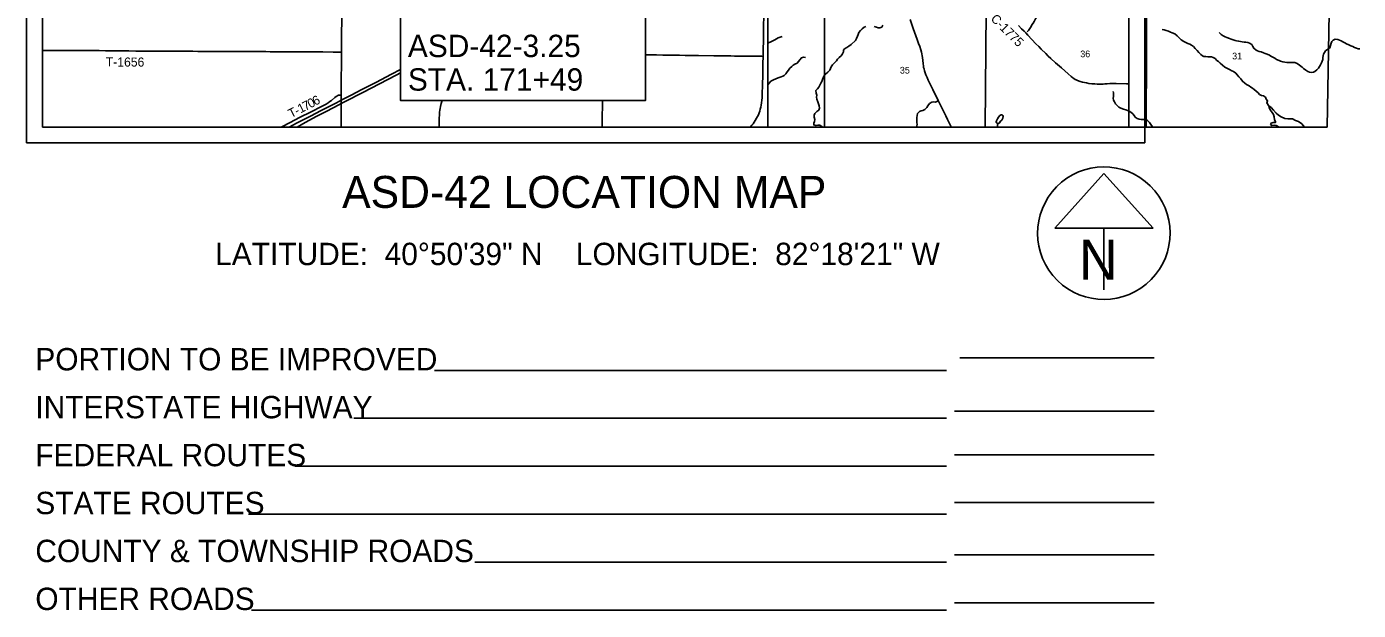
# Model space of a CAD drawing. Extents: x 0 to 34, y 0 to 22.
# Drawn here: x 4.64 to 12.98, y 11.07 to 14.73 of the extents above; entities that cross this region are included whole.
import ezdxf

# ---------------------------------------------------------------- set-up
doc = ezdxf.new("R2010")
doc.units = 0
for name, color, linetype in [('Default', 7, 'Continuous'), ('GM_X_County_Road', 7, 'Continuous'), ('GM_X_County_Road_Text', 7, 'Continuous'), ('GM_X_Interstate_Route', 7, 'Continuous'), ('GM_X_Minor_Lake', 7, 'Continuous'), ('GM_X_Minor_River', 7, 'Continuous'), ('GM_X_Section_Text', 7, 'Continuous'), ('GM_X_State_Route', 7, 'Continuous'), ('GM_X_Township_Road', 7, 'Continuous'), ('GM_X_Township_Road_Text', 7, 'Continuous'), ('SH_Data', 7, 'Continuous'), ('SH_Text', 7, 'Continuous')]:
    doc.layers.add(name, color=color, linetype=linetype)

msp = doc.modelspace()

# ---------------------------------------------------------------- linework, layer by layer
at = {"layer": 'Default'}
for points in [[(9.2808, 15.0844), (9.2808, 14.1), (9.6363, 14.1), (9.6367, 15.0837)], [(10.6411, 14.1), (11.6495, 14.1), (11.6541, 15.0645), (10.6501, 15.0726)], [(11.6495, 14.1), (12.7822, 14.1), (12.7986, 15.0544), (11.6541, 15.0645)]]:
    msp.add_lwpolyline(points, close=True, dxfattribs=at)
at = {"layer": 'GM_X_County_Road'}
for points in [[(10.8508, 14.7356), (10.8701, 14.7155), (10.885, 14.6998), (10.8957, 14.6885), (10.9086, 14.6751), (10.934, 14.6477), (10.9597, 14.6208), (10.9772, 14.6032), (10.9926, 14.5879), (11.0215, 14.5597), (11.037, 14.5444), (11.0529, 14.5296), (11.083, 14.5027), (11.1202, 14.4697), (11.1618, 14.4323), (11.1806, 14.4162), (11.1902, 14.4084), (11.1978, 14.403), (11.2056, 14.3982), (11.2111, 14.3954), (11.2196, 14.3919), (11.2372, 14.3857), (11.252, 14.3811), (11.2639, 14.3781), (11.276, 14.3756), (11.2913, 14.3733), (11.3098, 14.3712), (11.3284, 14.3697), (11.3438, 14.3687), (11.3593, 14.3682), (11.3717, 14.3682), (11.3809, 14.3686), (11.3902, 14.3694), (11.4057, 14.3709), (11.4212, 14.3719), (11.4367, 14.3724), (11.4616, 14.3722), (11.5267, 14.3706), (11.5404, 14.3703)], [(7.2233, 14.1), (7.2235, 14.1303), (7.2238, 14.1551), (7.2246, 14.1768), (7.2257, 14.1923), (7.2271, 14.2046), (7.2292, 14.2168), (7.2319, 14.2288), (7.2367, 14.2468), (7.242, 14.2649)], [(8.2454, 14.2434), (8.2455, 14.257), (8.2455, 14.2649)], [(8.2432, 14.1), (8.2432, 14.103), (8.2435, 14.1209), (8.2438, 14.1333), (8.244, 14.1448), (8.2442, 14.1573), (8.2445, 14.1754), (8.2447, 14.1882), (8.245, 14.2086), (8.2454, 14.2354), (8.2454, 14.2434)]]:
    msp.add_lwpolyline(points, dxfattribs=at)
at = {"layer": 'GM_X_Interstate_Route'}
for points in [[(6.2848, 14.1), (6.3348, 14.1258), (6.4177, 14.1684), (6.4839, 14.2029), (6.5337, 14.2283), (6.5808, 14.2523), (6.6101, 14.2676), (6.6717, 14.2998), (6.738, 14.3338), (6.8263, 14.3796), (6.9258, 14.4308), (6.9817, 14.4597)], [(6.3343, 14.1), (6.3701, 14.1204), (6.4082, 14.1414), (6.4576, 14.1677), (6.5156, 14.1977), (6.5985, 14.2403), (6.6099, 14.2465), (6.6341, 14.2593), (6.7448, 14.316), (6.9546, 14.4244), (6.9817, 14.4385)]]:
    msp.add_lwpolyline(points, dxfattribs=at)
at = {"layer": 'GM_X_Minor_Lake'}
for points in [[(10.7248, 14.1224), (10.7331, 14.1273), (10.7362, 14.1353), (10.7453, 14.1432), (10.7526, 14.155), (10.7553, 14.1648), (10.7527, 14.1721), (10.7485, 14.1759), (10.7417, 14.1755), (10.7337, 14.171), (10.726, 14.1619), (10.7188, 14.1502), (10.7123, 14.1392), (10.7104, 14.1316)], [(12.6407, 14.1), (12.6234, 14.1193), (12.6037, 14.1354), (12.5855, 14.1412), (12.5666, 14.1515), (12.554, 14.1519), (12.5362, 14.1505), (12.5187, 14.1532), (12.4956, 14.1647), (12.4778, 14.1743), (12.4646, 14.1865), (12.4479, 14.2045), (12.4324, 14.2216), (12.4245, 14.2274), (12.4192, 14.2281), (12.4191, 14.2217), (12.4263, 14.2072), (12.4384, 14.1916), (12.4463, 14.1775), (12.4504, 14.163), (12.4534, 14.1455), (12.4591, 14.1353), (12.4594, 14.1292), (12.4446, 14.1292), (12.4313, 14.124), (12.4286, 14.116), (12.4362, 14.1095), (12.4514, 14.1106), (12.4632, 14.1094), (12.4829, 14.1)], [(10.7104, 14.1316), (10.7109, 14.1272), (10.7133, 14.1253), (10.7154, 14.1241), (10.7174, 14.1236), (10.7204, 14.123), (10.7221, 14.1225), (10.7248, 14.1224)]]:
    msp.add_lwpolyline(points, dxfattribs=at)
at = {"layer": 'GM_X_Minor_River'}
for points in [[(11.005, 14.9585), (11.0018, 14.9502), (10.9976, 14.9396), (10.9862, 14.9244), (10.9759, 14.9146), (10.9652, 14.9025), (10.9602, 14.8922), (10.9583, 14.8801), (10.9586, 14.8638), (10.9608, 14.8512), (10.9635, 14.8417), (10.9665, 14.8261), (10.9668, 14.8094), (10.966, 14.7991), (10.9625, 14.7859), (10.9575, 14.7764), (10.948, 14.7601), (10.943, 14.7495), (10.9343, 14.7392), (10.9297, 14.7298), (10.9121, 14.7048), (10.9049, 14.6949)], [(9.8019, 14.617), (9.8299, 14.6423), (9.8364, 14.6544), (9.8421, 14.6681), (9.846, 14.6791), (9.8509, 14.6912), (9.8601, 14.7049), (9.8708, 14.7147), (9.8841, 14.7249), (9.8947, 14.7294)], [(9.9475, 14.7284), (9.9612, 14.7249), (9.9714, 14.7218), (9.982, 14.7207), (9.9942, 14.7255), (10.0007, 14.7373)], [(12.4192, 14.2281), (12.4056, 14.251), (12.4094, 14.2635), (12.4, 14.2742), (12.3966, 14.286), (12.3845, 14.2944), (12.3723, 14.2964), (12.3602, 14.304), (12.35, 14.3132), (12.3386, 14.3235), (12.3265, 14.3353), (12.3155, 14.343), (12.3049, 14.3498), (12.294, 14.3571), (12.2788, 14.3663), (12.2671, 14.3739), (12.2527, 14.3865), (12.2421, 14.401), (12.2308, 14.4144), (12.2194, 14.427), (12.2115, 14.4369), (12.1971, 14.4472), (12.1865, 14.4526), (12.1721, 14.461), (12.1546, 14.469), (12.1421, 14.4748), (12.1274, 14.4866), (12.1134, 14.5004), (12.1028, 14.5092), (12.0926, 14.5172), (12.0816, 14.5286), (12.0695, 14.5359), (12.0588, 14.539), (12.0456, 14.5394), (12.0353, 14.5399), (12.0232, 14.5407), (12.011, 14.5419), (12.0015, 14.5449), (11.9917, 14.5541), (11.9785, 14.5659), (11.9682, 14.5797), (11.9573, 14.5915), (11.9452, 14.6037), (11.9338, 14.6114), (11.9221, 14.6182), (11.9111, 14.6232), (11.8989, 14.6286), (11.8845, 14.6344), (11.8698, 14.6458), (11.8558, 14.6588), (11.8433, 14.6706), (11.8285, 14.6825), (11.8126, 14.6902), (11.8027, 14.6944), (11.7887, 14.6994), (11.7758, 14.7036), (11.7622, 14.7079), (11.7497, 14.7109)], [(12.1327, 14.6701), (12.1186, 14.6792), (12.1061, 14.6922)], [(9.2808, 14.6253), (9.2841, 14.6263), (9.3002, 14.6331), (9.3119, 14.6387), (9.3242, 14.6458), (9.3347, 14.6521), (9.3466, 14.6589), (9.3583, 14.663), (9.3699, 14.6663)], [(9.6767, 14.4766), (9.6859, 14.4894), (9.6981, 14.5018), (9.7111, 14.5135), (9.7173, 14.525), (9.7269, 14.5351), (9.7395, 14.5445), (9.7487, 14.5576), (9.7537, 14.5703), (9.7554, 14.5806), (9.762, 14.5902), (9.7754, 14.5977), (9.7881, 14.6052), (9.8019, 14.617)], [(12.9875, 14.5888), (12.9769, 14.5896), (12.9663, 14.5927), (12.9541, 14.598), (12.9435, 14.603), (12.931, 14.6091), (12.9185, 14.6141), (12.9048, 14.621), (12.8931, 14.6268), (12.8802, 14.6329), (12.8699, 14.639), (12.8604, 14.644), (12.8487, 14.6486), (12.832, 14.649), (12.8213, 14.6441), (12.8118, 14.6346), (12.8076, 14.6244), (12.8041, 14.6107), (12.7999, 14.5955), (12.7862, 14.5868), (12.7729, 14.5774), (12.7652, 14.5668), (12.7599, 14.5565), (12.7576, 14.547), (12.756, 14.5338), (12.7549, 14.5227), (12.7525, 14.5125), (12.7476, 14.5019), (12.7418, 14.4901), (12.7357, 14.4791), (12.7281, 14.4677), (12.7186, 14.4571), (12.7064, 14.4473), (12.6969, 14.4431), (12.6855, 14.442), (12.6718, 14.4432), (12.6612, 14.4475), (12.6483, 14.4566), (12.635, 14.4662), (12.6256, 14.4742), (12.6104, 14.4875), (12.5941, 14.4982), (12.5812, 14.5028), (12.5679, 14.5044), (12.5295, 14.5045), (12.5174, 14.5053), (12.5048, 14.5073), (12.4916, 14.5115), (12.4817, 14.5157), (12.4665, 14.5234), (12.4544, 14.5302), (12.4419, 14.5371), (12.4309, 14.5444), (12.421, 14.5497), (12.4074, 14.5551), (12.3948, 14.5608), (12.3835, 14.5651), (12.3687, 14.5701), (12.3576, 14.5735), (12.3474, 14.577), (12.3379, 14.5816), (12.3243, 14.5926), (12.3175, 14.6048), (12.311, 14.6166), (12.297, 14.625), (12.2864, 14.6296), (12.2739, 14.6316), (12.2636, 14.632), (12.2514, 14.6332), (12.2397, 14.6347), (12.229, 14.6363), (12.2158, 14.6394), (12.2059, 14.6424), (12.1934, 14.6455), (12.1824, 14.649), (12.1717, 14.6536), (12.1543, 14.6609), (12.1448, 14.6643), (12.1327, 14.6701)], [(9.2808, 14.3648), (9.2895, 14.3752), (9.3006, 14.3869), (9.3119, 14.3928), (9.3355, 14.4037), (9.3509, 14.4097), (9.364, 14.415), (9.3742, 14.4186), (9.3839, 14.423), (9.3932, 14.4331), (9.4016, 14.4447), (9.4104, 14.4559), (9.4196, 14.4683), (9.4303, 14.4795), (9.44, 14.4866), (9.4509, 14.4929), (9.4644, 14.5), (9.4736, 14.5098), (9.4813, 14.5202), (9.4916, 14.5322), (9.5048, 14.5363), (9.517, 14.5343)], [(9.6239, 14.1), (9.6206, 14.102), (9.6075, 14.1112), (9.595, 14.1116), (9.5825, 14.1094), (9.5684, 14.1136), (9.5685, 14.125), (9.5732, 14.1346), (9.576, 14.1472), (9.5703, 14.1611), (9.5716, 14.1737), (9.5759, 14.1844), (9.5869, 14.1972), (9.5996, 14.2062), (9.6047, 14.2173), (9.6016, 14.2328), (9.5991, 14.2456), (9.5946, 14.258), (9.5882, 14.2735), (9.5864, 14.2871), (9.5872, 14.3), (9.5839, 14.312), (9.5816, 14.3279), (9.5916, 14.3395), (9.6001, 14.3496), (9.6066, 14.3623), (9.6135, 14.3738), (9.6189, 14.3857), (9.6236, 14.3984), (9.6271, 14.4083), (9.6307, 14.419), (9.6425, 14.4311), (9.657, 14.4432), (9.6692, 14.4556), (9.6739, 14.4663), (9.6767, 14.4766)], [(10.2119, 14.1), (10.2137, 14.1053), (10.2149, 14.1175), (10.2145, 14.127), (10.2134, 14.1384), (10.2131, 14.1494), (10.2131, 14.16), (10.2151, 14.1726), (10.2189, 14.1851), (10.23, 14.1976), (10.241, 14.2009), (10.2512, 14.2032), (10.2638, 14.21), (10.2764, 14.2228), (10.2821, 14.2327), (10.2932, 14.2463), (10.3069, 14.2565), (10.3171, 14.2583), (10.3304, 14.2564), (10.3429, 14.262)], [(11.4423, 14.3225), (11.4445, 14.313), (11.4456, 14.302), (11.4452, 14.2906), (11.444, 14.2803), (11.4443, 14.2682), (11.4504, 14.2571), (11.4587, 14.2461), (11.4685, 14.2342), (11.4791, 14.2247), (11.4916, 14.2174), (11.5072, 14.212), (11.5216, 14.207), (11.5326, 14.2028), (11.5436, 14.1982), (11.5534, 14.1936), (11.5667, 14.1821), (11.575, 14.1715), (11.581, 14.1619), (11.5935, 14.1528), (11.6068, 14.1485), (11.6178, 14.1473), (11.6425, 14.1472), (11.658, 14.1407), (11.6701, 14.1277), (11.6784, 14.1148), (11.6901, 14.1014), (11.6925, 14.1)], [(10.7205, 14.1), (10.7198, 14.1095), (10.7202, 14.1231)]]:
    msp.add_lwpolyline(points, dxfattribs=at)
at = {"layer": 'GM_X_State_Route'}
for points in [[(9.2513, 14.5423), (9.2513, 14.5438), (9.252, 14.5872), (9.2531, 14.6401), (9.2537, 14.6835), (9.254, 14.7022), (9.2542, 14.7208), (9.2551, 14.8046), (9.2553, 14.8263), (9.2555, 14.8481), (9.2557, 14.8667), (9.2559, 14.8822), (9.2564, 14.9131), (9.2565, 14.9286), (9.2566, 14.9442), (9.2575, 14.997), (9.2574, 15.025), (9.2578, 15.0442)], [(10.4293, 14.1), (10.4263, 14.106), (10.418, 14.1227), (10.4063, 14.148), (10.3952, 14.1703), (10.3622, 14.2372), (10.3484, 14.265), (10.3346, 14.2929), (10.325, 14.3124), (10.3141, 14.3348), (10.2979, 14.3684), (10.2857, 14.3936), (10.2778, 14.4106), (10.2703, 14.4276), (10.2658, 14.4392), (10.262, 14.4511), (10.2587, 14.4631), (10.2565, 14.4723), (10.2549, 14.4815), (10.2529, 14.497), (10.249, 14.5341), (10.2474, 14.5464), (10.2452, 14.5585), (10.243, 14.5676), (10.2387, 14.5824), (10.2317, 14.603), (10.2244, 14.6236), (10.2158, 14.6469), (10.2076, 14.6704), (10.1996, 14.6939), (10.1916, 14.7175), (10.1731, 14.7737)], [(9.1708, 14.1), (9.1722, 14.1014), (9.1805, 14.1108), (9.1883, 14.1206), (9.1956, 14.1307), (9.2024, 14.1411), (9.2103, 14.1545), (9.2162, 14.1655), (9.2215, 14.1768), (9.2262, 14.1884), (9.2304, 14.2001), (9.234, 14.212), (9.2371, 14.2241), (9.2396, 14.2364), (9.242, 14.2518), (9.2437, 14.2672), (9.2448, 14.2828), (9.2459, 14.3107), (9.2469, 14.3605), (9.2488, 14.4288), (9.2502, 14.4971), (9.2513, 14.5423)]]:
    msp.add_lwpolyline(points, dxfattribs=at)
at = {"layer": 'GM_X_Township_Road'}
msp.add_line((6.2358, 14.1), (6.2387, 14.1015), dxfattribs=at)
for points in [[(6.6119, 14.5688), (6.612, 14.5748), (6.6121, 14.5811), (6.6121, 14.5891), (6.6123, 14.6069), (6.6125, 14.6369), (6.6126, 14.6804), (6.6132, 14.7705), (6.6139, 14.814), (6.614, 14.8513), (6.6143, 14.873), (6.6145, 14.8792), (6.6147, 14.8977), (6.6147, 14.9038), (6.6145, 14.9069), (6.6143, 14.9255), (6.6147, 14.9876), (6.6149, 15.0063), (6.6151, 15.028), (6.6151, 15.0497), (6.6156, 15.0811)], [(4.7404, 14.5786), (4.7488, 14.5786), (4.7892, 14.5786), (4.8296, 14.5784), (4.8544, 14.5783), (4.8886, 14.5783), (4.9135, 14.5782), (4.9445, 14.5781), (4.9569, 14.578), (4.988, 14.578), (5.0098, 14.5779), (5.0502, 14.578), (5.0937, 14.578), (5.134, 14.5777), (5.1713, 14.5773), (5.1869, 14.5772), (5.2117, 14.577), (5.2335, 14.5768), (5.2521, 14.5767), (5.28, 14.5765), (5.3234, 14.5757), (5.3452, 14.5755), (5.37, 14.5752), (5.4073, 14.575), (5.4601, 14.5745), (5.4974, 14.5743), (5.5472, 14.574), (5.5969, 14.574), (5.6342, 14.5739), (5.6653, 14.574), (5.6808, 14.5739), (5.7118, 14.5736), (5.746, 14.5736), (5.7709, 14.5736), (5.8113, 14.5734), (5.8703, 14.5732), (5.9076, 14.5733), (5.9294, 14.5732), (5.9667, 14.5731), (6.0164, 14.573), (6.0381, 14.5729), (6.0661, 14.5726), (6.0941, 14.5723), (6.1376, 14.5718), (6.1655, 14.5714), (6.1935, 14.5711), (6.209, 14.5707), (6.268, 14.5709), (6.3022, 14.5709), (6.3427, 14.5705), (6.4079, 14.57), (6.4545, 14.5696), (6.4949, 14.5695), (6.5602, 14.569), (6.5851, 14.5689), (6.6068, 14.5688), (6.6119, 14.5688)], [(6.6101, 14.3007), (6.6103, 14.3572), (6.6103, 14.3852), (6.6101, 14.4256), (6.611, 14.4691), (6.612, 14.5344), (6.6117, 14.553), (6.6119, 14.5688)], [(8.5144, 14.5519), (8.552, 14.5515), (8.5831, 14.551), (8.6246, 14.5503)], [(8.6246, 14.5503), (8.6296, 14.5502), (8.6606, 14.5498), (8.6948, 14.5493), (8.7289, 14.5489), (8.763, 14.5485), (8.8003, 14.5479), (8.8468, 14.5475), (8.943, 14.546), (8.9771, 14.5455), (8.9957, 14.5451), (9.0144, 14.5448), (9.0268, 14.5447), (9.0483, 14.5445), (9.0732, 14.5442), (9.1321, 14.5433), (9.1538, 14.5432), (9.2034, 14.5431), (9.2438, 14.5424), (9.2513, 14.5423)], [(6.2387, 14.1015), (6.291, 14.129), (6.3491, 14.1587), (6.4212, 14.1952), (6.4874, 14.2294), (6.5149, 14.244), (6.5283, 14.252), (6.5387, 14.2589), (6.5486, 14.2664), (6.5699, 14.2845), (6.5774, 14.2904), (6.5825, 14.2936), (6.588, 14.2964), (6.5935, 14.2983), (6.5984, 14.2993), (6.6039, 14.3), (6.6101, 14.3007)], [(6.6087, 14.1), (6.6089, 14.1242), (6.6092, 14.1646), (6.6094, 14.1894), (6.6096, 14.2174), (6.6099, 14.2454), (6.6099, 14.2465), (6.6101, 14.2676), (6.6101, 14.2733), (6.6101, 14.3007)]]:
    msp.add_lwpolyline(points, dxfattribs=at)
at = {"layer": 'SH_Data'}
for p, q in [((4.6404, 21), (4.6404, 14)), ((11.6404, 21), (11.6404, 14)), ((4.7404, 20.9), (4.7404, 14.1)), ((11.5404, 20.9), (11.5404, 14.1)), ((4.7404, 14.1), (4.7404, 14.1)), ((4.7404, 14.1), (11.5404, 14.1)), ((4.6404, 14), (11.6404, 14)), ((11.3849, 13.8091), (11.0773, 13.4678)), ((11.6925, 13.4678), (11.3849, 13.8091)), ((11.0773, 13.4678), (11.6925, 13.4678)), ((11.3849, 13.4678), (11.3849, 13.0811)), ((11.3849, 13.4353), (11.3849, 13.4353)), ((11.3849, 13.4353), (11.3849, 13.4353)), ((10.4831, 12.6553), (11.7004, 12.6553)), ((10.4004, 12.5767), (7.1941, 12.5767)), ((10.4004, 12.2767), (6.6899, 12.2767)), ((11.7004, 12.3207), (10.4504, 12.3207)), ((11.7004, 12.0491), (10.4504, 12.0491)), ((10.4004, 11.9767), (6.3196, 11.9767)), ((10.4004, 11.6767), (6.0292, 11.6767)), ((11.7004, 11.7491), (10.4504, 11.7491)), ((10.4004, 11.3767), (7.4456, 11.3767)), ((11.7004, 11.4223), (10.4504, 11.4223)), ((11.7004, 11.1223), (10.4504, 11.1223)), ((10.4004, 11.0767), (6.0475, 11.0767))]:
    msp.add_line(p, q, dxfattribs=at)
msp.add_arc((11.3849, 13.4353), 0.4148, 129.77984, 129.76332, dxfattribs=at)
at = {"layer": 'SH_Text'}
msp.add_lwpolyline([(8.5144, 14.6677), (8.5144, 14.2649), (6.9817, 14.2649), (6.9817, 14.9488), (8.5144, 14.9488), (8.5144, 14.6677)], dxfattribs=at)

# ---------------------------------------------------------------- texts
at = {"layer": 'GM_X_County_Road_Text'}
msp.add_text('C-1775', height=0.05682, rotation=315.00058, dxfattribs=at).set_placement((10.6723, 14.7732))
at = {"layer": 'GM_X_Section_Text'}
for s, p in [('36', (11.2372, 14.5367)), ('31', (12.1881, 14.5234)), ('35', (10.1076, 14.4346))]:
    msp.add_text(s, height=0.04186, rotation=0.00001, dxfattribs=at).set_placement(p)
at = {"layer": 'GM_X_Township_Road_Text'}
for s, height, rotation, p in [('T-1656', 0.05682, 359.76876, (5.1363, 14.4789)), ('7', 0.0568, 27.26796, (6.3852, 14.2002)), ('0', 0.0568, 27.2863, (6.4161, 14.2161)), ('6', 0.0568, 27.39897, (6.4471, 14.2321)), ('T', 0.0568, 27.2599, (6.2961, 14.1543)), ('-', 0.0568, 27.25991, (6.3338, 14.1737)), ('1', 0.0568, 27.26064, (6.3544, 14.1843))]:
    msp.add_text(s, height=height, rotation=rotation, dxfattribs=at).set_placement(p)
at = {"layer": 'SH_Data'}
msp.add_text('N', height=0.25, dxfattribs=at).set_placement((11.2296, 13.144))
at = {"layer": 'SH_Text'}
for s, height, p in [('ASD-42-3.25', 0.14, (7.0273, 14.5375)), ('STA. 171+49', 0.14, (7.0273, 14.3275)), ('ASD-42 LOCATION MAP', 0.2, (6.6157, 13.5938)), ('LATITUDE:  40°50\'39" N    LONGITUDE:  82°18\'21" W', 0.14, (5.8207, 13.2355)), ('PORTION TO BE IMPROVED', 0.14, (4.6948, 12.5767)), ('INTERSTATE HIGHWAY', 0.14, (4.6948, 12.2767)), ('FEDERAL ROUTES', 0.14, (4.6948, 11.9767)), ('STATE ROUTES', 0.14, (4.6948, 11.6767)), ('COUNTY & TOWNSHIP ROADS', 0.14, (4.6948, 11.3767)), ('OTHER ROADS', 0.14, (4.6948, 11.0767))]:
    msp.add_text(s, height=height, dxfattribs=at).set_placement(p)

doc.saveas('drawing.dxf')
